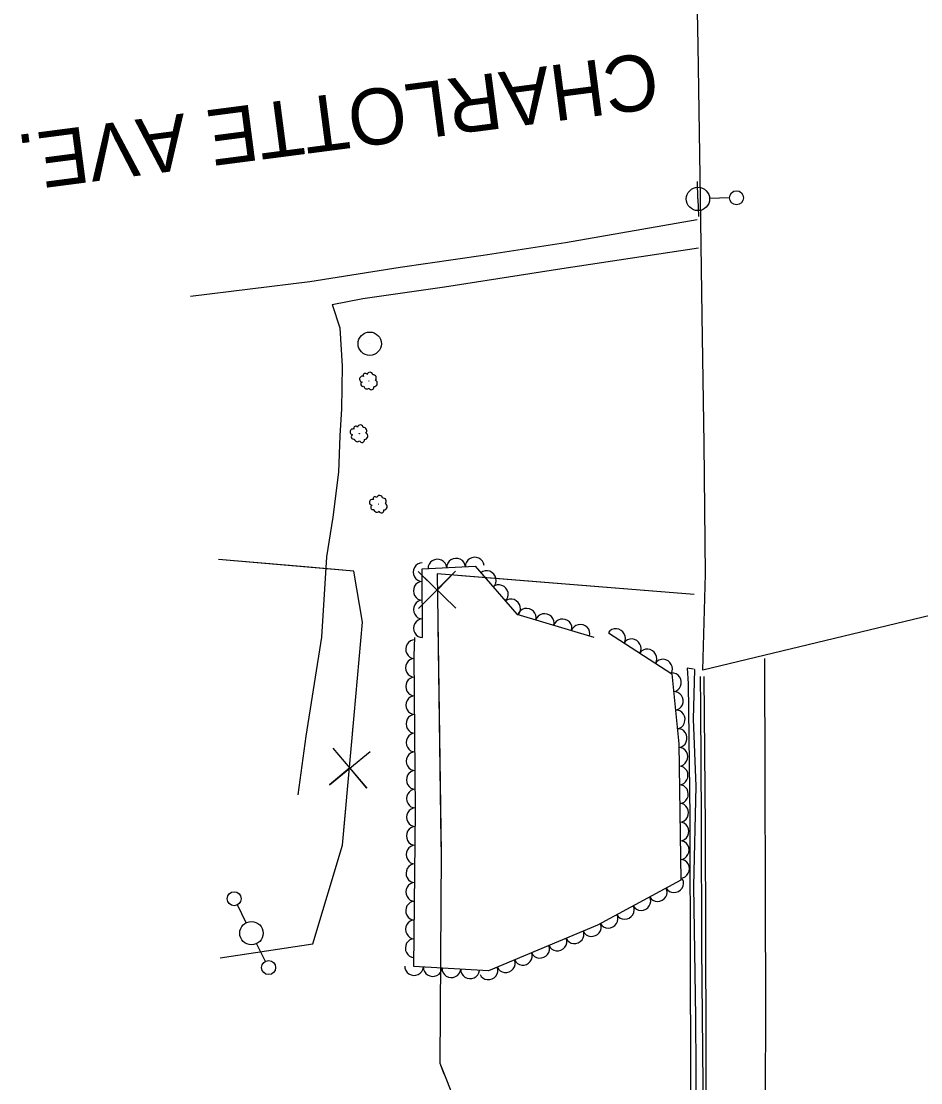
# Model space of a CAD drawing. Extents: x 1722896 to 1754269, y 648279 to 666297.
# Drawn here: x 1725516.4 to 1725709.1, y 663202 to 663429.3 of the extents above; entities that cross this region are included whole.
import ezdxf

# ---------------------------------------------------------------- set-up
doc = ezdxf.new("R2010")
doc.units = 0
for name, color, linetype in [('DESIGN - CENTERLINE - Proposed', 7, 'Continuous'), ('DESIGN - CENTERLINE - Proposed Text', 7, 'Continuous'), ('DESIGN - SCRATCH - User 1', 7, 'Continuous'), ('DESIGN - SHEET - Linework', 7, 'Continuous'), ('SURVEY - CENTERLINE - Preliminary Text', 7, 'Continuous'), ('SURVEY - DTM - Breaklines', 7, 'Continuous'), ('SURVEY - VEGETATION - Features with Text', 7, 'Continuous')]:
    doc.layers.add(name, color=color, linetype=linetype)

msp = doc.modelspace()

# ---------------------------------------------------------------- linework, layer by layer
at = {"layer": 'DESIGN - CENTERLINE - Proposed'}
for points in [[(1725714.59, 663552.23), (1725715.67, 663515.23), (1725716.37, 663486.79), (1725717.01, 663452.45), (1725717.53, 663413.74), (1725717.99, 663374.76), (1725718.42, 663336.39), (1725718.8, 663303.91), (1725662.4, 663290.32)], [(1725662.4, 663290.32), (1725662.91, 663310.91), (1725662.66, 663338.79), (1725662.24, 663366.28), (1725661.86, 663391.48), (1725661.39, 663424.11), (1725660.71, 663457.08), (1725660.6, 663485.25), (1725659.95, 663512.13), (1725658.94, 663532.02), (1725658.32, 663539.08)]]:
    msp.add_lwpolyline(points, dxfattribs=at)
at = {"layer": 'DESIGN - CENTERLINE - Proposed Text'}
msp.add_line((1725591.02, 663360.25), (1725591.02, 663360.25), dxfattribs=at)
for points in [[(1725558.99, 663228.75), (1725578.8, 663231.78), (1725585.2, 663252.87), (1725587.66, 663280.63), (1725589.48, 663300.64), (1725587.63, 663311.57), (1725558.62, 663314.03)], [(1725576.3, 663312.53), (1725558.62, 663314.03)], [(1725587.32, 663276.79), (1725587.66, 663280.63), (1725589.48, 663300.64), (1725587.63, 663311.57), (1725576.3, 663312.53)], [(1725609.48, 663303.66), (1725601.37, 663311.45), (1725605.43, 663307.51), (1725609.37, 663311.56), (1725601.48, 663303.55)], [(1725660.53, 663306.55), (1725605.48, 663310.97), (1725606.31, 663251.27), (1725606, 663206.2), (1725623.64, 663161.94), (1725638.22, 663119.93), (1725632.33, 663057.57), (1725622.33, 663030.12), (1725617.66, 662968.96), (1725614.32, 662914.99), (1725610.17, 662863.33), (1725605.16, 662801), (1725600.16, 662730.97), (1725593.62, 662647.78), (1725591.98, 662608.01), (1725614.51, 662599.88), (1725607.21, 662567.13), (1725604.33, 662500.93), (1725603.33, 662426.28), (1725602.24, 662351.99), (1725601.17, 662275.62), (1725599.89, 662190.58), (1725599.51, 662115.03), (1725598.09, 662048.81)], [(1725660.53, 663306.55), (1725610.69, 663310.55)], [(1725605.63, 663300.11), (1725606.28, 663253.71)], [(1725583.13, 663273.65), (1725590.4, 663265.08), (1725586.77, 663269.41), (1725582.43, 663265.78), (1725591.09, 663272.94)], [(1725558.99, 663228.75), (1725578.8, 663231.78), (1725585.2, 663252.87), (1725585.9, 663260.76)], [(1725606.28, 663253.71), (1725606.31, 663251.27), (1725606, 663206.2), (1725606.92, 663203.89)]]:
    msp.add_lwpolyline(points, dxfattribs=at)
msp.add_circle((1725591.02, 663360.27), 2.5, dxfattribs=at)
at = {"layer": 'DESIGN - SCRATCH - User 1'}
for points in [[(1725660.4, 663290.54), (1725659.01, 663290.8), (1725659.21, 663287.47), (1725659.61, 663258.85), (1725659.62, 663225.3), (1725659.79, 663190.44), (1725659.62, 663163.31), (1725659.57, 663137.15), (1725659.56, 663110.48), (1725656.33, 663086.42), (1725653.15, 663060.3), (1725650.02, 663034.8), (1725646.85, 663009.56)], [(1725660.55, 663290.52), (1725660.32, 663279.84), (1725660.84, 663265.5), (1725660.38, 663244.1), (1725660.77, 663216.04), (1725660.96, 663193.52), (1725660.65, 663162.46), (1725660.8, 663137.65), (1725661.09, 663112.39), (1725660.82, 663110.57), (1725657.49, 663085.7), (1725654.3, 663060.39), (1725651.1, 663035.15), (1725648.22, 663010.55)], [(1725660.55, 663290.52), (1725660.49, 663290.53)], [(1725662.57, 663288.98), (1725662.84, 663256.65), (1725663.02, 663210.52), (1725662.92, 663174.65), (1725663.1, 663135.53), (1725663.29, 663096.03), (1725662.9, 663057.84), (1725662.86, 663031.99), (1725661.75, 663031.94), (1725661.85, 663056.04), (1725662.15, 663085.49), (1725662.5, 663116.24), (1725662.31, 663140.8), (1725661.97, 663171.2), (1725662.41, 663201.61), (1725662.17, 663231.02), (1725662.08, 663258.29), (1725661.97, 663282.43), (1725661.89, 663288.98)]]:
    msp.add_lwpolyline(points, dxfattribs=at)
at = {"layer": 'SURVEY - CENTERLINE - Preliminary Text'}
for points in [[(1725661.16, 663386.76), (1725632.94, 663381.87), (1725615.33, 663379.13), (1725597.53, 663376.61), (1725578.2, 663373.55), (1725552.66, 663370.41)], [(1725607.01, 663372.47), (1725632.17, 663376.38), (1725661.46, 663380.8)], [(1725582.98, 663368.67), (1725589.55, 663369.94), (1725607.01, 663372.47)], [(1725582.98, 663368.67), (1725584.58, 663363.67), (1725585.12, 663355.47), (1725584.94, 663346.33), (1725584.58, 663340.53), (1725584.33, 663332.74), (1725583.11, 663323.1), (1725581.75, 663314.65)], [(1725581.75, 663314.65), (1725580.66, 663297.41), (1725577.3, 663276.24), (1725575.59, 663263.66)], [(1725675.61, 663292.82), (1725675.82, 663217.35), (1725675.53, 663146.5), (1725675.28, 663080.96), (1725675.25, 663022.17), (1725675.09, 662972.84), (1725674.89, 662915.13), (1725674.74, 662864.61), (1725674.5, 662811.89), (1725674.82, 662739.45), (1725675.42, 662670.84), (1725676.72, 662611.29), (1725678.56, 662548.2), (1725680.56, 662491.83), (1725683.11, 662436.87), (1725685.46, 662381.98), (1725688.84, 662318.75), (1725692.33, 662264.92), (1725697.16, 662198.89), (1725701.9, 662145.53), (1725706.8, 662090.89), (1725708.09, 662077.25)]]:
    msp.add_lwpolyline(points, dxfattribs=at)
at = {"layer": 'SURVEY - DTM - Breaklines'}
for p, q in [((1725661.33, 663391.26), (1725661.21, 663395.01)), ((1725661.33, 663391.26), (1725661.45, 663387.51)), ((1725668.08, 663391.47), (1725663.83, 663391.34)), ((1725564.56, 663236.28), (1725562.66, 663240.08)), ((1725568.7, 663228), (1725566.8, 663231.81))]:
    msp.add_line(p, q, dxfattribs=at)
for centre, radius in [((1725661.33, 663391.26), 2.5), ((1725669.58, 663391.52), 1.5), ((1725561.99, 663241.42), 1.5), ((1725565.68, 663234.04), 2.5), ((1725569.37, 663226.66), 1.5)]:
    msp.add_circle(centre, radius, dxfattribs=at)
at = {"layer": 'SURVEY - VEGETATION - Features with Text'}
for points in [[(1725602.32, 663297.33), (1725602.22, 663312.03), (1725613.62, 663312.65), (1725622.51, 663302.33), (1725639.05, 663297.4)], [(1725642.14, 663298.38), (1725655.7, 663289.59), (1725657.21, 663274.56), (1725657.64, 663245.38), (1725639.79, 663235.72), (1725616.44, 663225.94), (1725600.5, 663226.88), (1725600.81, 663260.22), (1725600.57, 663293.46), (1725600.71, 663297.38)]]:
    msp.add_lwpolyline(points, dxfattribs=at)
for centre in [(1725590.82, 663352.29), (1725588.79, 663341), (1725592.94, 663325.9)]:
    msp.add_circle(centre, 0.022, dxfattribs=at)
for centre, radius, start, end in [((1725589.46, 663352.68), 0.629, 70.3044, 263.7241), ((1725589.58, 663351.61), 0.479, 112.923, 290.2422), ((1725590.05, 663353.48), 0.433, 30.2837, 209.0293), ((1725591.04, 663353.53), 0.631, 8.1675, 164.9565), ((1725591.72, 663352.91), 0.719, 317.2203, 94.7445), ((1725591.93, 663351.78), 0.714, 268.1161, 63.9546), ((1725590.42, 663351.26), 0.679, 188.2101, 315.0558), ((1725591.4, 663350.94), 0.527, 198.369, 13.3693), ((1725587.43, 663341.38), 0.629, 70.3044, 263.7241), ((1725587.55, 663340.32), 0.479, 112.923, 290.2422), ((1725588.02, 663342.19), 0.433, 30.2837, 209.0293), ((1725589.01, 663342.24), 0.631, 8.1675, 164.9565), ((1725589.69, 663341.61), 0.719, 317.2203, 94.7445), ((1725589.9, 663340.49), 0.714, 268.1161, 63.9546), ((1725588.39, 663339.96), 0.679, 188.2101, 315.0558), ((1725589.37, 663339.65), 0.527, 198.369, 13.3693), ((1725592.17, 663327.09), 0.433, 30.2837, 209.0293), ((1725593.15, 663327.14), 0.631, 8.1675, 164.9565), ((1725593.84, 663326.52), 0.719, 317.2203, 94.7445), ((1725591.58, 663326.29), 0.629, 70.3044, 263.7241), ((1725591.7, 663325.22), 0.479, 112.923, 290.2422), ((1725592.54, 663324.87), 0.679, 188.2101, 315.0558), ((1725594.05, 663325.39), 0.714, 268.1161, 63.9546), ((1725593.52, 663324.55), 0.527, 198.369, 13.3693)]:
    msp.add_arc(centre, radius, start, end, dxfattribs=at)
for centre, major_axis in [((1725602.23, 663311.33), (-0.01, 2)), ((1725605.51, 663312.21), (2, 0.11)), ((1725609.51, 663312.42), (2, 0.11)), ((1725613.5, 663312.64), (2, 0.11)), ((1725616.15, 663309.71), (1.31, -1.51)), ((1725602.25, 663307.33), (-0.01, 2)), ((1725618.77, 663306.68), (1.31, -1.51)), ((1725602.28, 663303.33), (-0.01, 2)), ((1725621.38, 663303.65), (1.31, -1.51)), ((1725624.68, 663301.69), (1.92, -0.57)), ((1725628.51, 663300.54), (1.92, -0.57)), ((1725602.31, 663299.33), (-0.01, 2)), ((1725632.35, 663299.4), (1.92, -0.57)), ((1725636.18, 663298.25), (1.92, -0.57)), ((1725643.82, 663297.3), (1.68, -1.09)), ((1725600.62, 663294.85), (0.07, 2)), ((1725647.18, 663295.12), (1.68, -1.09)), ((1725650.53, 663292.94), (1.68, -1.09)), ((1725653.89, 663290.77), (1.68, -1.09)), ((1725600.59, 663290.85), (-0.01, 2)), ((1725600.62, 663286.85), (-0.01, 2)), ((1725655.88, 663287.76), (0.2, -1.99)), ((1725600.65, 663282.85), (-0.01, 2)), ((1725656.28, 663283.78), (0.2, -1.99)), ((1725656.68, 663279.8), (0.2, -1.99)), ((1725600.68, 663278.85), (-0.01, 2)), ((1725657.09, 663275.82), (0.2, -1.99)), ((1725600.71, 663274.85), (-0.01, 2)), ((1725600.73, 663270.85), (-0.01, 2)), ((1725657.25, 663271.82), (0.03, -2)), ((1725600.76, 663266.85), (-0.01, 2)), ((1725657.31, 663267.82), (0.03, -2)), ((1725657.37, 663263.82), (0.03, -2)), ((1725600.79, 663262.85), (-0.01, 2)), ((1725657.43, 663259.83), (0.03, -2)), ((1725600.8, 663258.85), (0.02, 2)), ((1725600.76, 663254.85), (0.02, 2)), ((1725657.49, 663255.83), (0.03, -2)), ((1725600.72, 663250.85), (0.02, 2)), ((1725657.54, 663251.83), (0.03, -2)), ((1725657.6, 663247.83), (0.03, -2)), ((1725600.68, 663246.85), (0.02, 2)), ((1725656.28, 663244.64), (-1.76, -0.95)), ((1725600.65, 663242.85), (0.02, 2)), ((1725652.76, 663242.74), (-1.76, -0.95)), ((1725600.61, 663238.85), (0.02, 2)), ((1725649.24, 663240.83), (-1.76, -0.95)), ((1725645.72, 663238.93), (-1.76, -0.95)), ((1725600.57, 663234.85), (0.02, 2)), ((1725642.2, 663237.03), (-1.76, -0.95)), ((1725634.94, 663233.69), (-1.84, -0.77)), ((1725638.63, 663235.24), (-1.84, -0.77)), ((1725600.53, 663230.85), (0.02, 2)), ((1725631.25, 663232.15), (-1.84, -0.77)), ((1725623.87, 663229.06), (-1.84, -0.77)), ((1725627.56, 663230.6), (-1.84, -0.77)), ((1725600.52, 663226.88), (-2, 0.12)), ((1725620.18, 663227.51), (-1.84, -0.77)), ((1725604.52, 663226.65), (-2, 0.12)), ((1725608.51, 663226.41), (-2, 0.12)), ((1725612.5, 663226.18), (-2, 0.12)), ((1725616.49, 663225.97), (-1.84, -0.77))]:
    msp.add_ellipse(centre, major_axis=major_axis, ratio=0.940188, start_param=0, end_param=3.141593, dxfattribs=at)

# ---------------------------------------------------------------- texts
at = {"layer": 'DESIGN - SHEET - Linework'}
msp.add_text('CHARLOTTE AVE.', height=12, rotation=187.4218, dxfattribs=at).set_placement((1725651.97, 663422.73))

doc.saveas('drawing.dxf')
